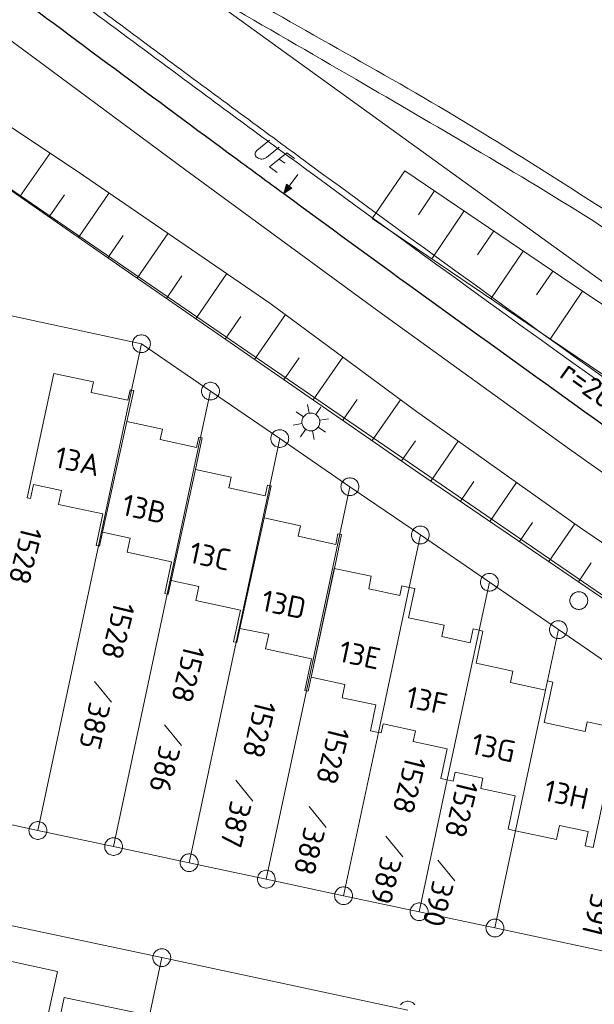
# Model space of a CAD drawing. Header units: metres. Extents: x 3425540 to 3446143, y 5432760 to 5444637.
# Tile 712 of 717: x 3444980 to 3445028, y 5435792 to 5435874. Entities that reach past the tile are written whole.
import ezdxf
from ezdxf.enums import TextEntityAlignment as Align

# ---------------------------------------------------------------- set-up
doc = ezdxf.new("R2010")
doc.units = ezdxf.units.M
for name, color, linetype, lineweight in [('B_Bestand', 9, 'Continuous', 18), ('B_Böschung', 9, 'Continuous', 18), ('B_Flurgrenzen', 9, 'Continuous', 18), ('B_Gleisachse', 9, 'Continuous', 25), ('Bestand_Neu_Strecke 3443', 9, 'Continuous', 18)]:
    doc.layers.add(name, color=color, linetype=linetype, lineweight=lineweight)
doc.styles.get("Standard").update_dxf_attribs({"font": 'isocpeur.ttf'})

msp = doc.modelspace()

# ---------------------------------------------------------------- linework, layer by layer
at = {"layer": 'B_Bestand'}
for p, q in [((3445027.987, 5435826.806), (3444945.426, 5435883.435)), ((3445002.449, 5435862.299), (3445001.97, 5435862.652)), ((3445004.493, 5435841.317), (3445004.349, 5435842.046)), ((3445004, 5435840.997), (3445003.387, 5435841.419)), ((3445005.057, 5435841.2), (3445005.473, 5435841.803)), ((3445003.883, 5435840.432), (3445003.15, 5435840.305)), ((3445005.378, 5435840.707), (3445006.101, 5435840.841)), ((3445004.193, 5435839.945), (3445003.772, 5435839.332)), ((3445004.768, 5435839.822), (3445004.902, 5435839.099)), ((3445005.254, 5435840.133), (3445005.858, 5435839.717)), ((3445110.557, 5435770.196), (3445027.987, 5435826.806))]:
    msp.add_line(p, q, dxfattribs=at)
for points in [[(3445001.965, 5435863.639), (3445000.891, 5435862.775), (3445000.835, 5435862.746), (3445000.778, 5435862.717), (3445000.682, 5435862.682), (3445000.623, 5435862.673), (3445000.504, 5435862.655), (3445000.433, 5435862.654), (3445000.371, 5435862.664), (3445000.265, 5435862.689), (3445000.211, 5435862.711), (3445000.112, 5435862.767), (3445000.04, 5435862.837), (3444999.988, 5435862.91), (3444999.959, 5435862.966), (3444999.944, 5435863.065), (3444999.943, 5435863.136), (3444999.971, 5435863.222), (3445000.004, 5435863.267), (3445000.091, 5435863.362), (3445001.165, 5435864.226)], [(3445001.797, 5435861.53), (3445001.146, 5435862.008), (3445002.61, 5435863.166), (3445003.25, 5435862.696)], [(3445003.544, 5435861.363), (3445002.813, 5435860.367), (3445002.585, 5435860.535), (3445002.362, 5435859.752), (3445003.042, 5435860.199), (3445002.813, 5435860.367)], [(3445002.968, 5435860.205), (3445002.612, 5435860.466), (3445002.417, 5435859.828), (3445002.968, 5435860.205)], [(3445002.894, 5435860.21), (3445002.64, 5435860.397), (3445002.473, 5435859.904), (3445002.894, 5435860.21)], [(3445002.82, 5435860.216), (3445002.667, 5435860.328), (3445002.529, 5435859.98), (3445002.82, 5435860.216)], [(3445002.752, 5435860.217), (3445002.688, 5435860.263), (3445002.585, 5435860.056), (3445002.752, 5435860.217)], [(3444980.795, 5435834.204), (3444981.088, 5435834.141), (3444981.339, 5435835.314), (3444983.676, 5435834.815), (3444983.425, 5435833.641), (3444987.151, 5435832.845), (3444986.586, 5435830.204), (3444986.785, 5435830.162), (3444986.88, 5435830.142), (3444987.137, 5435831.313), (3444989.176, 5435840.612), (3444989.746, 5435843.211), (3444989.57, 5435843.248), (3444989.452, 5435843.273), (3444989.264, 5435842.393), (3444986.184, 5435843.052), (3444986.372, 5435843.933), (3444983.028, 5435844.648), (3444980.795, 5435834.204)], [(3445005.245, 5435840.145), (3445005.286, 5435840.212), (3445005.32, 5435840.283), (3445005.346, 5435840.357), (3445005.364, 5435840.433), (3445005.375, 5435840.511), (3445005.377, 5435840.59), (3445005.371, 5435840.668), (3445005.356, 5435840.745), (3445005.334, 5435840.82), (3445005.304, 5435840.893), (3445005.267, 5435840.962), (3445005.223, 5435841.027), (3445005.172, 5435841.086), (3445005.115, 5435841.141), (3445005.052, 5435841.188), (3445004.986, 5435841.23), (3445004.915, 5435841.263), (3445004.841, 5435841.29), (3445004.764, 5435841.308), (3445004.687, 5435841.318), (3445004.608, 5435841.321), (3445004.53, 5435841.314), (3445004.453, 5435841.3), (3445004.377, 5435841.278), (3445004.305, 5435841.248), (3445004.236, 5435841.21), (3445004.171, 5435841.166), (3445004.111, 5435841.115), (3445004.057, 5435841.058), (3445004.009, 5435840.996), (3445003.968, 5435840.929), (3445003.934, 5435840.858), (3445003.908, 5435840.784), (3445003.89, 5435840.708), (3445003.879, 5435840.63), (3445003.877, 5435840.552), (3445003.884, 5435840.474), (3445003.898, 5435840.396), (3445003.92, 5435840.321), (3445003.95, 5435840.248), (3445003.987, 5435840.179), (3445004.032, 5435840.115), (3445004.083, 5435840.055), (3445004.14, 5435840.001), (3445004.202, 5435839.953), (3445004.269, 5435839.912), (3445004.34, 5435839.878), (3445004.414, 5435839.852), (3445004.49, 5435839.833), (3445004.568, 5435839.823), (3445004.646, 5435839.821), (3445004.724, 5435839.827), (3445004.802, 5435839.841), (3445004.877, 5435839.863), (3445004.949, 5435839.894), (3445005.019, 5435839.931), (3445005.083, 5435839.975), (3445005.143, 5435840.026), (3445005.197, 5435840.083), (3445005.245, 5435840.145)], [(3444989.176, 5435840.612), (3444992.165, 5435839.957), (3444991.974, 5435839.087), (3444995.025, 5435838.428), (3444995.212, 5435839.288), (3444995.367, 5435839.254), (3444995.505, 5435839.224), (3444994.929, 5435836.576), (3444992.899, 5435827.255), (3444992.646, 5435826.093), (3444992.57, 5435826.109), (3444992.353, 5435826.157), (3444992.936, 5435828.814), (3444989.205, 5435829.632), (3444989.461, 5435830.804), (3444987.137, 5435831.314), (3444989.176, 5435840.612)], [(3444992.899, 5435827.255), (3444995.227, 5435826.759), (3444994.972, 5435825.586), (3444998.706, 5435824.774), (3444998.127, 5435822.116), (3444998.363, 5435822.064), (3444998.42, 5435822.052), (3444998.675, 5435823.224), (3445000.706, 5435832.524), (3445001.289, 5435835.191), (3445001.172, 5435835.216), (3445000.996, 5435835.255), (3445000.804, 5435834.375), (3444997.736, 5435835.043), (3444997.928, 5435835.923), (3444994.929, 5435836.576)], [(3445003.765, 5435831.855), (3445000.712, 5435832.524), (3444998.675, 5435823.224), (3445001.091, 5435822.736), (3445000.828, 5435821.527), (3445004.678, 5435820.688), (3445004.113, 5435818.027), (3445004.26, 5435817.996), (3445004.406, 5435817.965), (3445004.654, 5435819.129), (3445006.63, 5435828.414), (3445007.203, 5435831.104), (3445007.058, 5435831.136), (3445006.903, 5435831.169), (3445006.716, 5435830.289), (3445003.573, 5435830.978), (3445003.765, 5435831.855)], [(3445004.654, 5435819.129), (3445007.485, 5435818.526), (3445007.247, 5435817.406), (3445010.102, 5435816.799), (3445009.641, 5435814.636), (3445010.299, 5435814.496), (3445012.89, 5435826.67), (3445012.283, 5435826.799), (3445012.115, 5435826.006), (3445009.487, 5435826.565), (3445009.71, 5435827.613), (3445006.6, 5435828.275), (3445004.654, 5435819.129)], [(3445012.89, 5435826.67), (3445013.352, 5435826.572), (3445012.832, 5435824.13), (3445015.821, 5435823.494), (3445015.619, 5435822.544), (3445018.026, 5435822.032), (3445018.271, 5435823.185), (3445018.77, 5435823.079), (3445016.09, 5435810.507), (3445015.554, 5435810.621), (3445016.087, 5435813.126), (3445013.234, 5435813.735), (3445013.427, 5435814.637), (3445010.701, 5435815.219), (3445010.536, 5435814.446), (3445010.299, 5435814.496)], [(3445021.826, 5435806.235), (3445021.198, 5435806.368), (3445021.793, 5435809.166), (3445018.897, 5435809.782), (3445019.083, 5435810.66), (3445016.739, 5435811.158), (3445016.578, 5435810.403), (3445016.09, 5435810.507), (3445018.778, 5435823.077), (3445019.088, 5435823.011), (3445018.51, 5435820.309), (3445021.598, 5435819.649), (3445021.393, 5435818.682), (3445024.34, 5435818.055)], [(3445028.356, 5435804.833), (3445030.485, 5435814.816), (3445027.851, 5435815.377), (3445027.68, 5435814.578), (3445024.237, 5435815.315), (3445024.965, 5435818.716), (3445024.501, 5435818.814), (3445024.34, 5435818.055), (3445021.826, 5435806.235), (3445025.253, 5435805.501), (3445025.506, 5435806.679), (3445027.929, 5435806.16), (3445027.677, 5435804.978), (3445028.356, 5435804.833)], [(3444980.367, 5435780.752), (3444983.34, 5435794.408), (3444972.781, 5435796.707), (3444969.805, 5435783.052), (3444970.144, 5435782.978), (3444970.373, 5435784.027), (3444976.751, 5435782.637), (3444976.523, 5435781.589), (3444980.367, 5435780.752)], [(3444989.817, 5435784.779), (3444991.075, 5435790.706), (3444983.896, 5435792.23), (3444982.638, 5435786.303), (3444989.817, 5435784.779)]]:
    msp.add_lwpolyline(points, dxfattribs=at)
for points, knots in [([(3445186.622, 5435751.676), (3445184.336, 5435753.331), (3445182.05, 5435754.985), (3445179.764, 5435756.639), (3445177.603, 5435758.203), (3445175.418, 5435759.732), (3445173.241, 5435761.272), (3445165.58, 5435766.693), (3445157.875, 5435772.036), (3445150.028, 5435777.199), (3445141.655, 5435782.708), (3445132.842, 5435787.481), (3445124.072, 5435792.317), (3445122.796, 5435793.021), (3445121.474, 5435793.634), (3445120.199, 5435794.341), (3445115.835, 5435796.764), (3445111.481, 5435799.236), (3445107.457, 5435802.184), (3445103.518, 5435805.07), (3445099.586, 5435807.963), (3445095.658, 5435810.862), (3445091.137, 5435814.198), (3445086.614, 5435817.529), (3445082.097, 5435820.87), (3445076.719, 5435824.848), (3445071.367, 5435828.863), (3445066, 5435832.856), (3445060.612, 5435836.865), (3445055.222, 5435840.868), (3445049.783, 5435844.809), (3445045.201, 5435848.129), (3445040.418, 5435851.155), (3445035.68, 5435854.248), (3445030.038, 5435857.931), (3445024.385, 5435861.592), (3445018.638, 5435865.107), (3445011.748, 5435869.321), (3445004.613, 5435873.109), (3444997.662, 5435877.222), (3444994.679, 5435878.987), (3444991.608, 5435880.632), (3444988.824, 5435882.695), (3444986.55, 5435884.381), (3444984.276, 5435886.067), (3444982.002, 5435887.752), (3444979.028, 5435889.957), (3444976.054, 5435892.161), (3444973.08, 5435894.365), (3444965.603, 5435899.906), (3444958.075, 5435905.377), (3444950.567, 5435910.876), (3444943.434, 5435916.1), (3444936.283, 5435921.294), (3444929.081, 5435926.425), (3444924.842, 5435929.445), (3444920.482, 5435932.293), (3444916.054, 5435935.026), (3444908.237, 5435939.852), (3444900.42, 5435944.677), (3444892.603, 5435949.502)], [0, 0, 0, 0, 0.023866, 0.023866, 0.023866, 0.046422, 0.046422, 0.046422, 0.125788, 0.125788, 0.125788, 0.210471, 0.210471, 0.210471, 0.222791, 0.222791, 0.222791, 0.264973, 0.264973, 0.264973, 0.306265, 0.306265, 0.306265, 0.35378, 0.35378, 0.35378, 0.41036, 0.41036, 0.41036, 0.467156, 0.467156, 0.467156, 0.514999, 0.514999, 0.514999, 0.571969, 0.571969, 0.571969, 0.640259, 0.640259, 0.640259, 0.669566, 0.669566, 0.669566, 0.693507, 0.693507, 0.693507, 0.724816, 0.724816, 0.724816, 0.803525, 0.803525, 0.803525, 0.878296, 0.878296, 0.878296, 0.922305, 0.922305, 0.922305, 1, 1, 1, 1]), ([(3444891.819, 5435947.712), (3444896.762, 5435944.811), (3444901.706, 5435941.909), (3444906.649, 5435939.007), (3444910.592, 5435936.693), (3444914.403, 5435934.163), (3444918.233, 5435931.664), (3444924.03, 5435927.881), (3444929.841, 5435924.118), (3444935.439, 5435920.048), (3444940.991, 5435916.011), (3444946.509, 5435911.931), (3444952.022, 5435907.842), (3444958.694, 5435902.893), (3444965.342, 5435897.914), (3444972.02, 5435892.972), (3444975.567, 5435890.348), (3444979.157, 5435887.784), (3444982.739, 5435885.207), (3444985.273, 5435883.384), (3444987.788, 5435881.533), (3444990.436, 5435879.877), (3444992.825, 5435878.383), (3444995.263, 5435876.978), (3444997.698, 5435875.564), (3445001.503, 5435873.354), (3445005.314, 5435871.156), (3445009.116, 5435868.942), (3445012.399, 5435867.031), (3445015.675, 5435865.105), (3445018.948, 5435863.176), (3445022.578, 5435861.037), (3445026.18, 5435858.852), (3445029.723, 5435856.569), (3445033.231, 5435854.308), (3445036.678, 5435851.96), (3445040.127, 5435849.61), (3445043.386, 5435847.39), (3445046.667, 5435845.201), (3445049.861, 5435842.887), (3445056.77, 5435837.882), (3445063.627, 5435832.81), (3445070.478, 5435827.728), (3445077.001, 5435822.89), (3445083.514, 5435818.04), (3445090.038, 5435813.204), (3445093.519, 5435810.624), (3445097.013, 5435808.063), (3445100.503, 5435805.495), (3445103.029, 5435803.637), (3445105.577, 5435801.812), (3445108.161, 5435800.029), (3445111.539, 5435797.699), (3445115.107, 5435795.667), (3445118.7, 5435793.688), (3445121.909, 5435791.921), (3445125.22, 5435790.353), (3445128.429, 5435788.587), (3445132.615, 5435786.283), (3445136.782, 5435783.949), (3445140.833, 5435781.407), (3445145.569, 5435778.436), (3445150.207, 5435775.331), (3445154.782, 5435772.125), (3445159.864, 5435768.564), (3445164.849, 5435764.868), (3445169.947, 5435761.332), (3445172.681, 5435759.436), (3445175.41, 5435757.532), (3445178.186, 5435755.697), (3445179.95, 5435754.531), (3445181.719, 5435753.372), (3445183.483, 5435752.205), (3445184.245, 5435751.702), (3445185.006, 5435751.198), (3445185.768, 5435750.694)], [0, 0, 0, 0, 0.048546, 0.048546, 0.048546, 0.087266, 0.087266, 0.087266, 0.145873, 0.145873, 0.145873, 0.204003, 0.204003, 0.204003, 0.274356, 0.274356, 0.274356, 0.311723, 0.311723, 0.311723, 0.338153, 0.338153, 0.338153, 0.361998, 0.361998, 0.361998, 0.399261, 0.399261, 0.399261, 0.431438, 0.431438, 0.431438, 0.467121, 0.467121, 0.467121, 0.502457, 0.502457, 0.502457, 0.535854, 0.535854, 0.535854, 0.608097, 0.608097, 0.608097, 0.676876, 0.676876, 0.676876, 0.71357, 0.71357, 0.71357, 0.740131, 0.740131, 0.740131, 0.774854, 0.774854, 0.774854, 0.805866, 0.805866, 0.805866, 0.846327, 0.846327, 0.846327, 0.893628, 0.893628, 0.893628, 0.946176, 0.946176, 0.946176, 0.974355, 0.974355, 0.974355, 0.992266, 0.992266, 0.992266, 1, 1, 1, 1])]:
    msp.add_open_spline(points, degree=3, knots=knots, dxfattribs=at)
at = {"layer": 'B_Böschung'}
for p, q in [((3444970.364, 5435871.335), (3444985.536, 5435861.283)), ((3444969.37, 5435867.017), (3444988.578, 5435853.653)), ((3444980.176, 5435859.498), (3444982.717, 5435863.15)), ((3444985.536, 5435861.283), (3445001.187, 5435850.558)), ((3445012.536, 5435861.652), (3445009.794, 5435857.671)), ((3445012.536, 5435861.652), (3445027.442, 5435851.563)), ((3444982.639, 5435857.785), (3444983.929, 5435859.639)), ((3444985.102, 5435856.072), (3444987.697, 5435859.802)), ((3445015.02, 5435859.971), (3445013.659, 5435857.971)), ((3445009.794, 5435857.671), (3445024.754, 5435847.518)), ((3445017.505, 5435858.29), (3445014.79, 5435854.28)), ((3444987.564, 5435854.358), (3444988.868, 5435856.232)), ((3444990.03, 5435852.649), (3444992.636, 5435856.417)), ((3445019.989, 5435856.608), (3445018.631, 5435854.602)), ((3445022.473, 5435854.926), (3445019.755, 5435850.911)), ((3444988.578, 5435853.653), (3445013.754, 5435836.249)), ((3444992.498, 5435850.943), (3444993.804, 5435852.833)), ((3444994.965, 5435849.237), (3444997.585, 5435853.027)), ((3445024.958, 5435853.245), (3445023.598, 5435851.235)), ((3445027.442, 5435851.563), (3445024.738, 5435847.529)), ((3445027.442, 5435851.563), (3445047.385, 5435838.211)), ((3445001.187, 5435850.558), (3445013.497, 5435841.438)), ((3444997.433, 5435847.532), (3444998.746, 5435849.431)), ((3444999.901, 5435845.826), (3445002.5, 5435849.585)), ((3445024.754, 5435847.518), (3445034.702, 5435840.805)), ((3445002.369, 5435844.12), (3445003.64, 5435845.959)), ((3445004.836, 5435842.414), (3445007.324, 5435846.012)), ((3445007.304, 5435840.708), (3445008.52, 5435842.466)), ((3445009.772, 5435839.002), (3445012.147, 5435842.438)), ((3445013.497, 5435841.438), (3445027.205, 5435831.72)), ((3445012.24, 5435837.296), (3445013.407, 5435838.985)), ((3445014.711, 5435835.596), (3445017.003, 5435838.952)), ((3445013.754, 5435836.249), (3445035.914, 5435821.139)), ((3445017.19, 5435833.906), (3445018.319, 5435835.562)), ((3445019.67, 5435832.216), (3445021.896, 5435835.483)), ((3445022.148, 5435830.525), (3445023.247, 5435832.137)), ((3445024.627, 5435828.836), (3445026.793, 5435832.012)), ((3445027.205, 5435831.72), (3445041.113, 5435822.268)), ((3445027.105, 5435827.146), (3445028.187, 5435828.732))]:
    msp.add_line(p, q, dxfattribs=at)
at = {"layer": 'B_Flurgrenzen'}
for p, q in [((3444988.85, 5435881.455), (3445056.62, 5435832.463)), ((3444977.933, 5435873.703), (3444994.004, 5435861.798)), ((3444994.004, 5435861.798), (3445010.139, 5435849.98)), ((3444978.688, 5435849.658), (3444990.398, 5435847.138)), ((3445010.139, 5435849.98), (3445026.361, 5435838.284)), ((3444989.57, 5435843.248), (3444990.398, 5435847.138)), ((3444990.398, 5435847.138), (3444996.198, 5435843.158)), ((3444986.785, 5435830.162), (3444989.57, 5435843.248)), ((3444995.367, 5435839.254), (3444996.198, 5435843.158)), ((3444996.198, 5435843.158), (3445002.018, 5435839.178)), ((3444992.57, 5435826.109), (3444995.367, 5435839.254)), ((3445001.172, 5435835.216), (3445002.018, 5435839.178)), ((3445002.018, 5435839.178), (3445007.908, 5435835.128)), ((3445026.361, 5435838.284), (3445042.685, 5435826.727)), ((3444998.363, 5435822.064), (3445001.172, 5435835.216)), ((3445007.058, 5435831.136), (3445007.908, 5435835.128)), ((3445007.908, 5435835.128), (3445013.828, 5435831.078)), ((3445004.26, 5435817.996), (3445007.058, 5435831.136)), ((3445012.89, 5435826.67), (3445013.828, 5435831.078)), ((3445013.828, 5435831.078), (3445019.629, 5435827.108)), ((3444981.699, 5435806.258), (3444986.785, 5435830.162)), ((3445018.77, 5435823.079), (3445019.629, 5435827.108)), ((3445019.629, 5435827.108), (3445025.419, 5435823.128)), ((3445010.299, 5435814.496), (3445012.89, 5435826.67)), ((3444988.059, 5435804.908), (3444992.57, 5435826.109)), ((3445016.09, 5435810.507), (3445018.77, 5435823.079)), ((3445024.501, 5435818.814), (3445025.419, 5435823.128)), ((3445025.419, 5435823.128), (3445036.629, 5435815.449)), ((3444994.409, 5435803.548), (3444998.363, 5435822.064)), ((3445024.34, 5435818.055), (3445024.501, 5435818.814)), ((3444986.459, 5435818.764), (3444987.884, 5435817.023)), ((3445000.889, 5435802.168), (3445004.26, 5435817.996)), ((3445021.826, 5435806.235), (3445024.34, 5435818.055)), ((3444992.336, 5435815.125), (3444993.761, 5435813.384)), ((3445007.379, 5435800.778), (3445010.299, 5435814.496)), ((3444998.318, 5435810.475), (3444999.743, 5435808.734)), ((3445013.729, 5435799.428), (3445016.09, 5435810.507)), ((3444969.959, 5435808.768), (3444981.699, 5435806.258)), ((3445004.497, 5435808.26), (3445005.922, 5435806.519)), ((3444981.699, 5435806.258), (3444988.059, 5435804.908)), ((3445010.929, 5435805.788), (3445012.354, 5435804.047)), ((3445020.089, 5435798.068), (3445021.826, 5435806.235)), ((3444988.059, 5435804.908), (3444994.409, 5435803.548)), ((3444994.409, 5435803.548), (3445000.889, 5435802.168)), ((3445015.295, 5435803.777), (3445016.72, 5435802.036)), ((3445000.889, 5435802.168), (3445007.379, 5435800.778)), ((3445007.379, 5435800.778), (3445013.729, 5435799.428)), ((3444971.669, 5435799.938), (3444992.109, 5435795.578)), ((3445013.729, 5435799.428), (3445020.089, 5435798.068)), ((3445020.089, 5435798.068), (3445032.379, 5435795.448)), ((3444991.075, 5435790.706), (3444992.109, 5435795.578)), ((3444992.109, 5435795.578), (3445012.769, 5435791.168))]:
    msp.add_line(p, q, dxfattribs=at)
for points in [[(3444991.148, 5435847.138), (3444991.142, 5435847.232), (3444991.124, 5435847.321), (3444991.095, 5435847.416), (3444991.054, 5435847.498), (3444991, 5435847.575), (3444990.941, 5435847.652), (3444990.876, 5435847.717), (3444990.8, 5435847.77), (3444990.717, 5435847.817), (3444990.628, 5435847.847), (3444990.54, 5435847.87), (3444990.445, 5435847.882), (3444990.351, 5435847.882), (3444990.256, 5435847.87), (3444990.168, 5435847.847), (3444990.079, 5435847.817), (3444989.996, 5435847.77), (3444989.92, 5435847.717), (3444989.855, 5435847.652), (3444989.796, 5435847.575), (3444989.742, 5435847.498), (3444989.701, 5435847.416), (3444989.672, 5435847.321), (3444989.654, 5435847.232), (3444989.648, 5435847.138), (3444989.654, 5435847.044), (3444989.672, 5435846.955), (3444989.701, 5435846.86), (3444989.742, 5435846.778), (3444989.796, 5435846.701), (3444989.855, 5435846.624), (3444989.92, 5435846.559), (3444989.996, 5435846.506), (3444990.079, 5435846.459), (3444990.168, 5435846.429), (3444990.256, 5435846.406), (3444990.351, 5435846.394), (3444990.445, 5435846.394), (3444990.54, 5435846.406), (3444990.628, 5435846.429), (3444990.717, 5435846.459), (3444990.8, 5435846.506), (3444990.876, 5435846.559), (3444990.941, 5435846.624), (3444991, 5435846.701), (3444991.054, 5435846.778), (3444991.095, 5435846.86), (3444991.124, 5435846.955), (3444991.142, 5435847.044), (3444991.148, 5435847.138)], [(3444996.948, 5435843.158), (3444996.942, 5435843.252), (3444996.924, 5435843.341), (3444996.895, 5435843.436), (3444996.854, 5435843.518), (3444996.8, 5435843.595), (3444996.741, 5435843.672), (3444996.676, 5435843.737), (3444996.6, 5435843.79), (3444996.517, 5435843.837), (3444996.428, 5435843.867), (3444996.34, 5435843.89), (3444996.245, 5435843.902), (3444996.151, 5435843.902), (3444996.056, 5435843.89), (3444995.968, 5435843.867), (3444995.879, 5435843.837), (3444995.796, 5435843.79), (3444995.72, 5435843.737), (3444995.655, 5435843.672), (3444995.596, 5435843.595), (3444995.542, 5435843.518), (3444995.501, 5435843.436), (3444995.472, 5435843.341), (3444995.454, 5435843.252), (3444995.448, 5435843.158), (3444995.454, 5435843.064), (3444995.472, 5435842.975), (3444995.501, 5435842.88), (3444995.542, 5435842.798), (3444995.596, 5435842.721), (3444995.655, 5435842.644), (3444995.72, 5435842.579), (3444995.796, 5435842.526), (3444995.879, 5435842.479), (3444995.968, 5435842.449), (3444996.056, 5435842.426), (3444996.151, 5435842.414), (3444996.245, 5435842.414), (3444996.34, 5435842.426), (3444996.428, 5435842.449), (3444996.517, 5435842.479), (3444996.6, 5435842.526), (3444996.676, 5435842.579), (3444996.741, 5435842.644), (3444996.8, 5435842.721), (3444996.854, 5435842.798), (3444996.895, 5435842.88), (3444996.924, 5435842.975), (3444996.942, 5435843.064), (3444996.948, 5435843.158)], [(3445002.768, 5435839.178), (3445002.762, 5435839.272), (3445002.744, 5435839.361), (3445002.715, 5435839.456), (3445002.674, 5435839.538), (3445002.62, 5435839.615), (3445002.561, 5435839.692), (3445002.496, 5435839.757), (3445002.42, 5435839.81), (3445002.337, 5435839.857), (3445002.248, 5435839.887), (3445002.16, 5435839.91), (3445002.065, 5435839.922), (3445001.971, 5435839.922), (3445001.876, 5435839.91), (3445001.788, 5435839.887), (3445001.699, 5435839.857), (3445001.616, 5435839.81), (3445001.54, 5435839.757), (3445001.475, 5435839.692), (3445001.416, 5435839.615), (3445001.362, 5435839.538), (3445001.321, 5435839.456), (3445001.292, 5435839.361), (3445001.274, 5435839.272), (3445001.268, 5435839.178), (3445001.274, 5435839.084), (3445001.292, 5435838.995), (3445001.321, 5435838.9), (3445001.362, 5435838.818), (3445001.416, 5435838.741), (3445001.475, 5435838.664), (3445001.54, 5435838.599), (3445001.616, 5435838.546), (3445001.699, 5435838.499), (3445001.788, 5435838.469), (3445001.876, 5435838.446), (3445001.971, 5435838.434), (3445002.065, 5435838.434), (3445002.16, 5435838.446), (3445002.248, 5435838.469), (3445002.337, 5435838.499), (3445002.42, 5435838.546), (3445002.496, 5435838.599), (3445002.561, 5435838.664), (3445002.62, 5435838.741), (3445002.674, 5435838.818), (3445002.715, 5435838.9), (3445002.744, 5435838.995), (3445002.762, 5435839.084), (3445002.768, 5435839.178)], [(3445008.658, 5435835.128), (3445008.652, 5435835.222), (3445008.634, 5435835.311), (3445008.605, 5435835.406), (3445008.564, 5435835.488), (3445008.51, 5435835.565), (3445008.451, 5435835.642), (3445008.386, 5435835.707), (3445008.31, 5435835.76), (3445008.227, 5435835.807), (3445008.138, 5435835.837), (3445008.05, 5435835.86), (3445007.955, 5435835.872), (3445007.861, 5435835.872), (3445007.766, 5435835.86), (3445007.678, 5435835.837), (3445007.589, 5435835.807), (3445007.506, 5435835.76), (3445007.43, 5435835.707), (3445007.365, 5435835.642), (3445007.306, 5435835.565), (3445007.252, 5435835.488), (3445007.211, 5435835.406), (3445007.182, 5435835.311), (3445007.164, 5435835.222), (3445007.158, 5435835.128), (3445007.164, 5435835.034), (3445007.182, 5435834.945), (3445007.211, 5435834.85), (3445007.252, 5435834.768), (3445007.306, 5435834.691), (3445007.365, 5435834.614), (3445007.43, 5435834.549), (3445007.506, 5435834.496), (3445007.589, 5435834.449), (3445007.678, 5435834.419), (3445007.766, 5435834.396), (3445007.861, 5435834.384), (3445007.955, 5435834.384), (3445008.05, 5435834.396), (3445008.138, 5435834.419), (3445008.227, 5435834.449), (3445008.31, 5435834.496), (3445008.386, 5435834.549), (3445008.451, 5435834.614), (3445008.51, 5435834.691), (3445008.564, 5435834.768), (3445008.605, 5435834.85), (3445008.634, 5435834.945), (3445008.652, 5435835.034), (3445008.658, 5435835.128)], [(3445014.578, 5435831.078), (3445014.572, 5435831.172), (3445014.554, 5435831.261), (3445014.525, 5435831.356), (3445014.484, 5435831.438), (3445014.43, 5435831.515), (3445014.371, 5435831.592), (3445014.306, 5435831.657), (3445014.23, 5435831.71), (3445014.147, 5435831.757), (3445014.058, 5435831.787), (3445013.97, 5435831.81), (3445013.875, 5435831.822), (3445013.781, 5435831.822), (3445013.686, 5435831.81), (3445013.598, 5435831.787), (3445013.509, 5435831.757), (3445013.426, 5435831.71), (3445013.35, 5435831.657), (3445013.285, 5435831.592), (3445013.226, 5435831.515), (3445013.172, 5435831.438), (3445013.131, 5435831.356), (3445013.102, 5435831.261), (3445013.084, 5435831.172), (3445013.078, 5435831.078), (3445013.084, 5435830.984), (3445013.102, 5435830.895), (3445013.131, 5435830.8), (3445013.172, 5435830.718), (3445013.226, 5435830.641), (3445013.285, 5435830.564), (3445013.35, 5435830.499), (3445013.426, 5435830.446), (3445013.509, 5435830.399), (3445013.598, 5435830.369), (3445013.686, 5435830.346), (3445013.781, 5435830.334), (3445013.875, 5435830.334), (3445013.97, 5435830.346), (3445014.058, 5435830.369), (3445014.147, 5435830.399), (3445014.23, 5435830.446), (3445014.306, 5435830.499), (3445014.371, 5435830.564), (3445014.43, 5435830.641), (3445014.484, 5435830.718), (3445014.525, 5435830.8), (3445014.554, 5435830.895), (3445014.572, 5435830.984), (3445014.578, 5435831.078)], [(3445020.379, 5435827.108), (3445020.373, 5435827.202), (3445020.355, 5435827.291), (3445020.326, 5435827.386), (3445020.285, 5435827.468), (3445020.231, 5435827.545), (3445020.172, 5435827.622), (3445020.107, 5435827.687), (3445020.031, 5435827.74), (3445019.948, 5435827.787), (3445019.859, 5435827.817), (3445019.771, 5435827.84), (3445019.676, 5435827.852), (3445019.582, 5435827.852), (3445019.487, 5435827.84), (3445019.399, 5435827.817), (3445019.31, 5435827.787), (3445019.227, 5435827.74), (3445019.151, 5435827.687), (3445019.086, 5435827.622), (3445019.027, 5435827.545), (3445018.973, 5435827.468), (3445018.932, 5435827.386), (3445018.903, 5435827.291), (3445018.885, 5435827.202), (3445018.879, 5435827.108), (3445018.885, 5435827.014), (3445018.903, 5435826.925), (3445018.932, 5435826.83), (3445018.973, 5435826.748), (3445019.027, 5435826.671), (3445019.086, 5435826.594), (3445019.151, 5435826.529), (3445019.227, 5435826.476), (3445019.31, 5435826.429), (3445019.399, 5435826.399), (3445019.487, 5435826.376), (3445019.582, 5435826.364), (3445019.676, 5435826.364), (3445019.771, 5435826.376), (3445019.859, 5435826.399), (3445019.948, 5435826.429), (3445020.031, 5435826.476), (3445020.107, 5435826.529), (3445020.172, 5435826.594), (3445020.231, 5435826.671), (3445020.285, 5435826.748), (3445020.326, 5435826.83), (3445020.355, 5435826.925), (3445020.373, 5435827.014), (3445020.379, 5435827.108)], [(3445027.889, 5435825.569), (3445027.883, 5435825.663), (3445027.865, 5435825.752), (3445027.836, 5435825.847), (3445027.795, 5435825.929), (3445027.741, 5435826.006), (3445027.682, 5435826.083), (3445027.617, 5435826.148), (3445027.541, 5435826.201), (3445027.458, 5435826.248), (3445027.369, 5435826.278), (3445027.281, 5435826.301), (3445027.186, 5435826.313), (3445027.092, 5435826.313), (3445026.997, 5435826.301), (3445026.909, 5435826.278), (3445026.82, 5435826.248), (3445026.737, 5435826.201), (3445026.661, 5435826.148), (3445026.596, 5435826.083), (3445026.537, 5435826.006), (3445026.483, 5435825.929), (3445026.442, 5435825.847), (3445026.413, 5435825.752), (3445026.395, 5435825.663), (3445026.389, 5435825.569), (3445026.395, 5435825.475), (3445026.413, 5435825.386), (3445026.442, 5435825.291), (3445026.483, 5435825.209), (3445026.537, 5435825.132), (3445026.596, 5435825.055), (3445026.661, 5435824.99), (3445026.737, 5435824.937), (3445026.82, 5435824.89), (3445026.909, 5435824.86), (3445026.997, 5435824.837), (3445027.092, 5435824.825), (3445027.186, 5435824.825), (3445027.281, 5435824.837), (3445027.369, 5435824.86), (3445027.458, 5435824.89), (3445027.541, 5435824.937), (3445027.617, 5435824.99), (3445027.682, 5435825.055), (3445027.741, 5435825.132), (3445027.795, 5435825.209), (3445027.836, 5435825.291), (3445027.865, 5435825.386), (3445027.883, 5435825.475), (3445027.889, 5435825.569)], [(3445026.169, 5435823.128), (3445026.163, 5435823.222), (3445026.145, 5435823.311), (3445026.116, 5435823.406), (3445026.075, 5435823.488), (3445026.021, 5435823.565), (3445025.962, 5435823.642), (3445025.897, 5435823.707), (3445025.821, 5435823.76), (3445025.738, 5435823.807), (3445025.649, 5435823.837), (3445025.561, 5435823.86), (3445025.466, 5435823.872), (3445025.372, 5435823.872), (3445025.277, 5435823.86), (3445025.189, 5435823.837), (3445025.1, 5435823.807), (3445025.017, 5435823.76), (3445024.941, 5435823.707), (3445024.876, 5435823.642), (3445024.817, 5435823.565), (3445024.763, 5435823.488), (3445024.722, 5435823.406), (3445024.693, 5435823.311), (3445024.675, 5435823.222), (3445024.669, 5435823.128), (3445024.675, 5435823.034), (3445024.693, 5435822.945), (3445024.722, 5435822.85), (3445024.763, 5435822.768), (3445024.817, 5435822.691), (3445024.876, 5435822.614), (3445024.941, 5435822.549), (3445025.017, 5435822.496), (3445025.1, 5435822.449), (3445025.189, 5435822.419), (3445025.277, 5435822.396), (3445025.372, 5435822.384), (3445025.466, 5435822.384), (3445025.561, 5435822.396), (3445025.649, 5435822.419), (3445025.738, 5435822.449), (3445025.821, 5435822.496), (3445025.897, 5435822.549), (3445025.962, 5435822.614), (3445026.021, 5435822.691), (3445026.075, 5435822.768), (3445026.116, 5435822.85), (3445026.145, 5435822.945), (3445026.163, 5435823.034), (3445026.169, 5435823.128)], [(3444982.449, 5435806.258), (3444982.443, 5435806.352), (3444982.425, 5435806.441), (3444982.396, 5435806.536), (3444982.355, 5435806.618), (3444982.301, 5435806.695), (3444982.242, 5435806.772), (3444982.177, 5435806.837), (3444982.101, 5435806.89), (3444982.018, 5435806.937), (3444981.929, 5435806.967), (3444981.841, 5435806.99), (3444981.746, 5435807.002), (3444981.652, 5435807.002), (3444981.557, 5435806.99), (3444981.469, 5435806.967), (3444981.38, 5435806.937), (3444981.297, 5435806.89), (3444981.221, 5435806.837), (3444981.156, 5435806.772), (3444981.097, 5435806.695), (3444981.043, 5435806.618), (3444981.002, 5435806.536), (3444980.973, 5435806.441), (3444980.955, 5435806.352), (3444980.949, 5435806.258), (3444980.955, 5435806.164), (3444980.973, 5435806.075), (3444981.002, 5435805.98), (3444981.043, 5435805.898), (3444981.097, 5435805.821), (3444981.156, 5435805.744), (3444981.221, 5435805.679), (3444981.297, 5435805.626), (3444981.38, 5435805.579), (3444981.469, 5435805.549), (3444981.557, 5435805.526), (3444981.652, 5435805.514), (3444981.746, 5435805.514), (3444981.841, 5435805.526), (3444981.929, 5435805.549), (3444982.018, 5435805.579), (3444982.101, 5435805.626), (3444982.177, 5435805.679), (3444982.242, 5435805.744), (3444982.301, 5435805.821), (3444982.355, 5435805.898), (3444982.396, 5435805.98), (3444982.425, 5435806.075), (3444982.443, 5435806.164), (3444982.449, 5435806.258)], [(3444988.809, 5435804.908), (3444988.803, 5435805.002), (3444988.785, 5435805.091), (3444988.756, 5435805.186), (3444988.715, 5435805.268), (3444988.661, 5435805.345), (3444988.602, 5435805.422), (3444988.537, 5435805.487), (3444988.461, 5435805.54), (3444988.378, 5435805.587), (3444988.289, 5435805.617), (3444988.201, 5435805.64), (3444988.106, 5435805.652), (3444988.012, 5435805.652), (3444987.917, 5435805.64), (3444987.829, 5435805.617), (3444987.74, 5435805.587), (3444987.657, 5435805.54), (3444987.581, 5435805.487), (3444987.516, 5435805.422), (3444987.457, 5435805.345), (3444987.403, 5435805.268), (3444987.362, 5435805.186), (3444987.333, 5435805.091), (3444987.315, 5435805.002), (3444987.309, 5435804.908), (3444987.315, 5435804.814), (3444987.333, 5435804.725), (3444987.362, 5435804.63), (3444987.403, 5435804.548), (3444987.457, 5435804.471), (3444987.516, 5435804.394), (3444987.581, 5435804.329), (3444987.657, 5435804.276), (3444987.74, 5435804.229), (3444987.829, 5435804.199), (3444987.917, 5435804.176), (3444988.012, 5435804.164), (3444988.106, 5435804.164), (3444988.201, 5435804.176), (3444988.289, 5435804.199), (3444988.378, 5435804.229), (3444988.461, 5435804.276), (3444988.537, 5435804.329), (3444988.602, 5435804.394), (3444988.661, 5435804.471), (3444988.715, 5435804.548), (3444988.756, 5435804.63), (3444988.785, 5435804.725), (3444988.803, 5435804.814), (3444988.809, 5435804.908)], [(3444995.159, 5435803.548), (3444995.153, 5435803.642), (3444995.135, 5435803.731), (3444995.106, 5435803.826), (3444995.065, 5435803.908), (3444995.011, 5435803.985), (3444994.952, 5435804.062), (3444994.887, 5435804.127), (3444994.811, 5435804.18), (3444994.728, 5435804.227), (3444994.639, 5435804.257), (3444994.551, 5435804.28), (3444994.456, 5435804.292), (3444994.362, 5435804.292), (3444994.267, 5435804.28), (3444994.179, 5435804.257), (3444994.09, 5435804.227), (3444994.007, 5435804.18), (3444993.931, 5435804.127), (3444993.866, 5435804.062), (3444993.807, 5435803.985), (3444993.753, 5435803.908), (3444993.712, 5435803.826), (3444993.683, 5435803.731), (3444993.665, 5435803.642), (3444993.659, 5435803.548), (3444993.665, 5435803.454), (3444993.683, 5435803.365), (3444993.712, 5435803.27), (3444993.753, 5435803.188), (3444993.807, 5435803.111), (3444993.866, 5435803.034), (3444993.931, 5435802.969), (3444994.007, 5435802.916), (3444994.09, 5435802.869), (3444994.179, 5435802.839), (3444994.267, 5435802.816), (3444994.362, 5435802.804), (3444994.456, 5435802.804), (3444994.551, 5435802.816), (3444994.639, 5435802.839), (3444994.728, 5435802.869), (3444994.811, 5435802.916), (3444994.887, 5435802.969), (3444994.952, 5435803.034), (3444995.011, 5435803.111), (3444995.065, 5435803.188), (3444995.106, 5435803.27), (3444995.135, 5435803.365), (3444995.153, 5435803.454), (3444995.159, 5435803.548)], [(3445001.639, 5435802.168), (3445001.633, 5435802.262), (3445001.615, 5435802.351), (3445001.586, 5435802.446), (3445001.545, 5435802.528), (3445001.491, 5435802.605), (3445001.432, 5435802.682), (3445001.367, 5435802.747), (3445001.291, 5435802.8), (3445001.208, 5435802.847), (3445001.119, 5435802.877), (3445001.031, 5435802.9), (3445000.936, 5435802.912), (3445000.842, 5435802.912), (3445000.747, 5435802.9), (3445000.659, 5435802.877), (3445000.57, 5435802.847), (3445000.487, 5435802.8), (3445000.411, 5435802.747), (3445000.346, 5435802.682), (3445000.287, 5435802.605), (3445000.233, 5435802.528), (3445000.192, 5435802.446), (3445000.163, 5435802.351), (3445000.145, 5435802.262), (3445000.139, 5435802.168), (3445000.145, 5435802.074), (3445000.163, 5435801.985), (3445000.192, 5435801.89), (3445000.233, 5435801.808), (3445000.287, 5435801.731), (3445000.346, 5435801.654), (3445000.411, 5435801.589), (3445000.487, 5435801.536), (3445000.57, 5435801.489), (3445000.659, 5435801.459), (3445000.747, 5435801.436), (3445000.842, 5435801.424), (3445000.936, 5435801.424), (3445001.031, 5435801.436), (3445001.119, 5435801.459), (3445001.208, 5435801.489), (3445001.291, 5435801.536), (3445001.367, 5435801.589), (3445001.432, 5435801.654), (3445001.491, 5435801.731), (3445001.545, 5435801.808), (3445001.586, 5435801.89), (3445001.615, 5435801.985), (3445001.633, 5435802.074), (3445001.639, 5435802.168)], [(3445008.129, 5435800.778), (3445008.123, 5435800.872), (3445008.105, 5435800.961), (3445008.076, 5435801.056), (3445008.035, 5435801.138), (3445007.981, 5435801.215), (3445007.922, 5435801.292), (3445007.857, 5435801.357), (3445007.781, 5435801.41), (3445007.698, 5435801.457), (3445007.609, 5435801.487), (3445007.521, 5435801.51), (3445007.426, 5435801.522), (3445007.332, 5435801.522), (3445007.237, 5435801.51), (3445007.149, 5435801.487), (3445007.06, 5435801.457), (3445006.977, 5435801.41), (3445006.901, 5435801.357), (3445006.836, 5435801.292), (3445006.777, 5435801.215), (3445006.723, 5435801.138), (3445006.682, 5435801.056), (3445006.653, 5435800.961), (3445006.635, 5435800.872), (3445006.629, 5435800.778), (3445006.635, 5435800.684), (3445006.653, 5435800.595), (3445006.682, 5435800.5), (3445006.723, 5435800.418), (3445006.777, 5435800.341), (3445006.836, 5435800.264), (3445006.901, 5435800.199), (3445006.977, 5435800.146), (3445007.06, 5435800.099), (3445007.149, 5435800.069), (3445007.237, 5435800.046), (3445007.332, 5435800.034), (3445007.426, 5435800.034), (3445007.521, 5435800.046), (3445007.609, 5435800.069), (3445007.698, 5435800.099), (3445007.781, 5435800.146), (3445007.857, 5435800.199), (3445007.922, 5435800.264), (3445007.981, 5435800.341), (3445008.035, 5435800.418), (3445008.076, 5435800.5), (3445008.105, 5435800.595), (3445008.123, 5435800.684), (3445008.129, 5435800.778)], [(3445014.479, 5435799.428), (3445014.473, 5435799.522), (3445014.455, 5435799.611), (3445014.426, 5435799.706), (3445014.385, 5435799.788), (3445014.331, 5435799.865), (3445014.272, 5435799.942), (3445014.207, 5435800.007), (3445014.131, 5435800.06), (3445014.048, 5435800.107), (3445013.959, 5435800.137), (3445013.871, 5435800.16), (3445013.776, 5435800.172), (3445013.682, 5435800.172), (3445013.587, 5435800.16), (3445013.499, 5435800.137), (3445013.41, 5435800.107), (3445013.327, 5435800.06), (3445013.251, 5435800.007), (3445013.186, 5435799.942), (3445013.127, 5435799.865), (3445013.073, 5435799.788), (3445013.032, 5435799.706), (3445013.003, 5435799.611), (3445012.985, 5435799.522), (3445012.979, 5435799.428), (3445012.985, 5435799.334), (3445013.003, 5435799.245), (3445013.032, 5435799.15), (3445013.073, 5435799.068), (3445013.127, 5435798.991), (3445013.186, 5435798.914), (3445013.251, 5435798.849), (3445013.327, 5435798.796), (3445013.41, 5435798.749), (3445013.499, 5435798.719), (3445013.587, 5435798.696), (3445013.682, 5435798.684), (3445013.776, 5435798.684), (3445013.871, 5435798.696), (3445013.959, 5435798.719), (3445014.048, 5435798.749), (3445014.131, 5435798.796), (3445014.207, 5435798.849), (3445014.272, 5435798.914), (3445014.331, 5435798.991), (3445014.385, 5435799.068), (3445014.426, 5435799.15), (3445014.455, 5435799.245), (3445014.473, 5435799.334), (3445014.479, 5435799.428)], [(3445020.839, 5435798.068), (3445020.833, 5435798.162), (3445020.815, 5435798.251), (3445020.786, 5435798.346), (3445020.745, 5435798.428), (3445020.691, 5435798.505), (3445020.632, 5435798.582), (3445020.567, 5435798.647), (3445020.491, 5435798.7), (3445020.408, 5435798.747), (3445020.319, 5435798.777), (3445020.231, 5435798.8), (3445020.136, 5435798.812), (3445020.042, 5435798.812), (3445019.947, 5435798.8), (3445019.859, 5435798.777), (3445019.77, 5435798.747), (3445019.687, 5435798.7), (3445019.611, 5435798.647), (3445019.546, 5435798.582), (3445019.487, 5435798.505), (3445019.433, 5435798.428), (3445019.392, 5435798.346), (3445019.363, 5435798.251), (3445019.345, 5435798.162), (3445019.339, 5435798.068), (3445019.345, 5435797.974), (3445019.363, 5435797.885), (3445019.392, 5435797.79), (3445019.433, 5435797.708), (3445019.487, 5435797.631), (3445019.546, 5435797.554), (3445019.611, 5435797.489), (3445019.687, 5435797.436), (3445019.77, 5435797.389), (3445019.859, 5435797.359), (3445019.947, 5435797.336), (3445020.042, 5435797.324), (3445020.136, 5435797.324), (3445020.231, 5435797.336), (3445020.319, 5435797.359), (3445020.408, 5435797.389), (3445020.491, 5435797.436), (3445020.567, 5435797.489), (3445020.632, 5435797.554), (3445020.691, 5435797.631), (3445020.745, 5435797.708), (3445020.786, 5435797.79), (3445020.815, 5435797.885), (3445020.833, 5435797.974), (3445020.839, 5435798.068)], [(3444992.859, 5435795.578), (3444992.853, 5435795.672), (3444992.835, 5435795.761), (3444992.806, 5435795.856), (3444992.765, 5435795.938), (3444992.711, 5435796.015), (3444992.652, 5435796.092), (3444992.587, 5435796.157), (3444992.511, 5435796.21), (3444992.428, 5435796.257), (3444992.339, 5435796.287), (3444992.251, 5435796.31), (3444992.156, 5435796.322), (3444992.062, 5435796.322), (3444991.967, 5435796.31), (3444991.879, 5435796.287), (3444991.79, 5435796.257), (3444991.707, 5435796.21), (3444991.631, 5435796.157), (3444991.566, 5435796.092), (3444991.507, 5435796.015), (3444991.453, 5435795.938), (3444991.412, 5435795.856), (3444991.383, 5435795.761), (3444991.365, 5435795.672), (3444991.359, 5435795.578), (3444991.365, 5435795.484), (3444991.383, 5435795.395), (3444991.412, 5435795.3), (3444991.453, 5435795.218), (3444991.507, 5435795.141), (3444991.566, 5435795.064), (3444991.631, 5435794.999), (3444991.707, 5435794.946), (3444991.79, 5435794.899), (3444991.879, 5435794.869), (3444991.967, 5435794.846), (3444992.062, 5435794.834), (3444992.156, 5435794.834), (3444992.251, 5435794.846), (3444992.339, 5435794.869), (3444992.428, 5435794.899), (3444992.511, 5435794.946), (3444992.587, 5435794.999), (3444992.652, 5435795.064), (3444992.711, 5435795.141), (3444992.765, 5435795.218), (3444992.806, 5435795.3), (3444992.835, 5435795.395), (3444992.853, 5435795.484), (3444992.859, 5435795.578)], [(3445013.371, 5435791.605), (3445013.312, 5435791.682), (3445013.247, 5435791.747), (3445013.171, 5435791.8), (3445013.088, 5435791.847), (3445012.999, 5435791.877), (3445012.911, 5435791.9), (3445012.816, 5435791.912), (3445012.722, 5435791.912), (3445012.627, 5435791.9), (3445012.539, 5435791.877), (3445012.45, 5435791.847), (3445012.367, 5435791.8), (3445012.291, 5435791.747), (3445012.226, 5435791.682), (3445012.167, 5435791.605)]]:
    msp.add_lwpolyline(points, dxfattribs=at)
at = {"layer": 'B_Gleisachse'}
msp.add_arc((3446540.001, 5437955.45), 2599.284, 233.73205, 235.152039, dxfattribs=at)
msp.add_open_spline([(3444963.837, 5435888.384), (3444965.172, 5435887.386), (3444966.506, 5435886.388), (3444967.841, 5435885.389), (3444971.222, 5435882.86), (3444974.605, 5435880.334), (3444977.988, 5435877.808), (3444981.371, 5435875.282), (3444984.759, 5435872.762), (3444988.149, 5435870.245), (3444991.539, 5435867.728), (3444994.931, 5435865.215), (3444998.333, 5435862.714), (3444999.676, 5435861.727), (3445001.019, 5435860.74), (3445002.362, 5435859.752)], degree=3, knots=[0, 0, 0, 0, 0.104171, 0.104171, 0.104171, 0.368052, 0.368052, 0.368052, 0.631942, 0.631942, 0.631942, 0.89582, 0.89582, 0.89582, 1, 1, 1, 1], dxfattribs=at)
at = {"layer": 'Bestand_Neu_Strecke 3443'}
for radius in [2596.534, 2596.034]:
    msp.add_arc((3446540.001, 5437955.45), radius, 233.73205, 234.96738, dxfattribs=at)
for points, knots in [([(3444965.784, 5435890.987), (3444969.595, 5435888.136), (3444973.404, 5435885.287), (3444981.03, 5435879.593), (3444984.841, 5435876.751), (3444992.478, 5435871.078), (3444996.297, 5435868.245), (3445001.509, 5435864.413), (3445002.899, 5435863.391), (3445004.287, 5435862.371)], [0, 0, 0, 0, 0.29745, 0.29745, 0.594901, 0.594901, 0.892351, 0.892351, 1, 1, 1, 1]), ([(3444965.484, 5435890.586), (3444970.546, 5435886.8), (3444975.609, 5435883.014), (3444985.739, 5435875.458), (3444990.809, 5435871.687), (3444997.788, 5435866.529), (3444999.689, 5435865.13), (3445002.394, 5435863.142), (3445003.193, 5435862.555), (3445003.991, 5435861.968)], [0, 0, 0, 0, 0.395117, 0.395117, 0.790234, 0.790234, 0.938097, 0.938097, 1, 1, 1, 1])]:
    msp.add_open_spline(points, degree=3, knots=knots, dxfattribs=at)

# ---------------------------------------------------------------- texts
at = {"layer": 'B_Bestand'}
for s, rotation, p in [('r=2600.0', 324.44212, (3445029.612, 5435842.488)), ('13A', 347.93192, (3444985.033, 5435837.263)), ('13B', 347.63441, (3444990.642, 5435833.269)), ('13C', 347.95456, (3444996.17, 5435829.295)), ('13D', 348.58111, (3445002.357, 5435825.244)), ('13E', 347.9772, (3445008.742, 5435820.995)), ('13F', 347.9772, (3445014.375, 5435817.171)), ('13G', 348.00225, (3445019.972, 5435813.209)), ('13H', 347.90686, (3445026.098, 5435809.283))]:
    msp.add_text(s, height=1.8, rotation=rotation, dxfattribs=at).set_placement(p, align=Align.MIDDLE)
at = {"layer": 'B_Flurgrenzen'}
for s, p in [('1528', (3444980.355, 5435831.875)), ('1528', (3444988.134, 5435825.572)), ('1528', (3444994.012, 5435821.933)), ('385', (3444986.064, 5435817.162)), ('1528', (3444999.994, 5435817.283)), ('1528', (3445006.173, 5435815.068)), ('386', (3444991.941, 5435813.523)), ('1528', (3445012.605, 5435812.596)), ('1528', (3445016.971, 5435810.585)), ('387', (3444997.923, 5435808.873)), ('388', (3445004.102, 5435806.658)), ('389', (3445010.534, 5435804.186)), ('390', (3445014.9, 5435802.175)), ('391', (3445028.21, 5435801.068))]:
    msp.add_text(s, height=1.8, rotation=256.16872, dxfattribs=at).set_placement(p)

doc.saveas('drawing.dxf')
